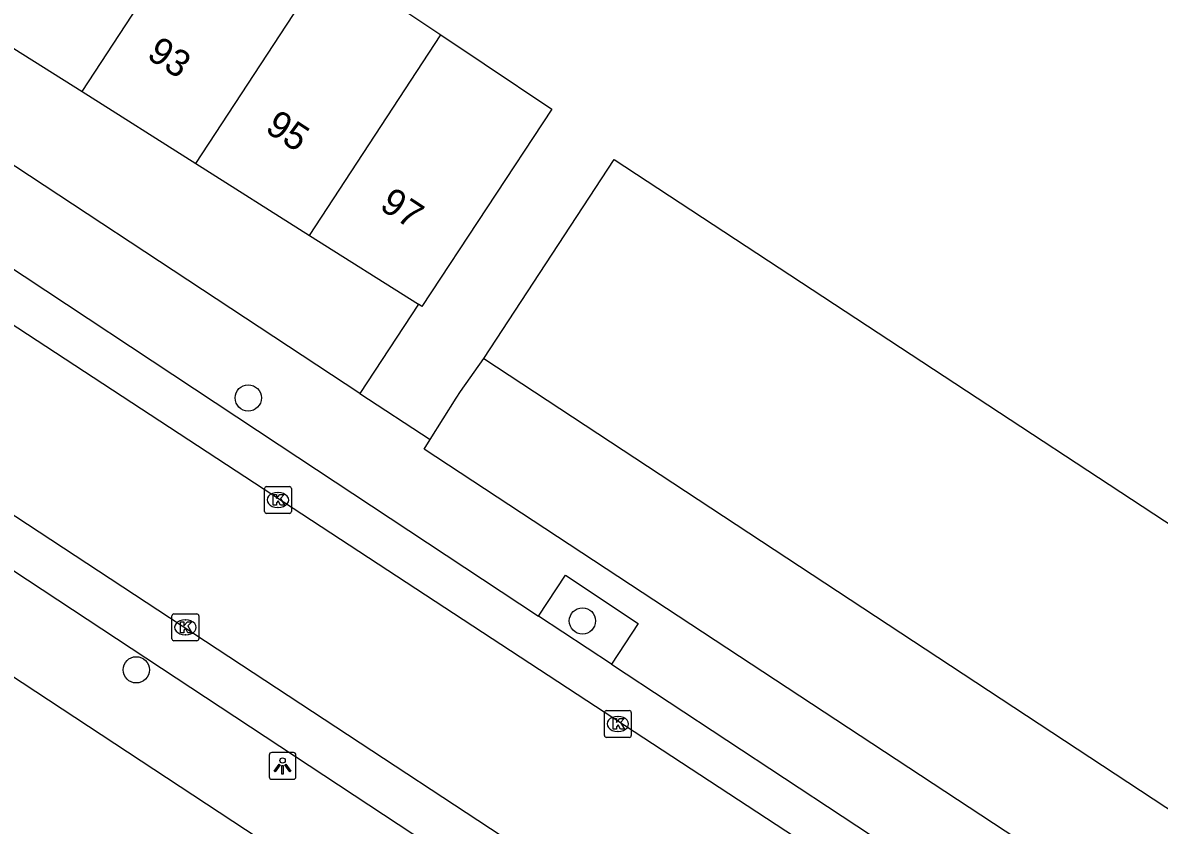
# Model space of a CAD drawing. Extents: x 159280 to 160375, y 384531 to 385872.
# Drawn here: x 160045.8 to 160088.12, y 384840.69 to 384870.57 of the extents above; entities that cross this region are included whole.
import ezdxf

# ---------------------------------------------------------------- set-up
doc = ezdxf.new("R2010")
doc.units = 0
for name, color, linetype in [('IMGEO_Boom', 7, 'Continuous'), ('IMGEO_Erf', 7, 'Continuous'), ('IMGEO_Kolk', 7, 'Continuous'), ('IMGEO_Lichtpunt', 7, 'Continuous'), ('IMGEO_Pand', 7, 'Continuous'), ('IMGEO_Pand_nummerreeks', 7, 'Continuous'), ('IMGEO_Parkeervlak_open', 7, 'Continuous'), ('IMGEO_Rijbaan_lokaal_open', 7, 'Continuous'), ('IMGEO_Voetpad_open', 7, 'Continuous')]:
    doc.layers.add(name, color=color, linetype=linetype)

msp = doc.modelspace()

# ---------------------------------------------------------------- linework, layer by layer
at = {"layer": 'IMGEO_Boom'}
for centre in [(160054.201, 384856.605), (160066.645, 384848.302), (160050.033, 384846.48)]:
    msp.add_circle(centre, 0.489, dxfattribs=at)
at = {"layer": 'IMGEO_Erf'}
msp.add_lwpolyline([(160060.538, 384860.09), (160058.356, 384856.775)], dxfattribs=at)
at = {"layer": 'IMGEO_Kolk'}
for p, q in [((160054.806, 384852.38), (160054.806, 384853.232)), ((160054.881, 384853.306), (160055.733, 384853.306)), ((160055.807, 384853.232), (160055.807, 384852.38)), ((160055.294, 384853.086), (160055.319, 384853.086)), ((160055.733, 384852.306), (160054.881, 384852.306)), ((160055.317, 384852.526), (160055.292, 384852.526)), ((160051.361, 384847.638), (160051.361, 384848.49)), ((160051.436, 384848.564), (160052.288, 384848.564)), ((160052.362, 384848.49), (160052.362, 384847.638)), ((160051.849, 384848.344), (160051.874, 384848.344)), ((160051.872, 384847.784), (160051.847, 384847.784)), ((160052.288, 384847.564), (160051.436, 384847.564)), ((160067.464, 384844.04), (160067.464, 384844.892)), ((160067.539, 384844.966), (160068.391, 384844.966)), ((160067.952, 384844.746), (160067.977, 384844.746)), ((160068.465, 384844.892), (160068.465, 384844.04)), ((160068.391, 384843.966), (160067.539, 384843.966)), ((160067.975, 384844.186), (160067.95, 384844.186))]:
    msp.add_line(p, q, dxfattribs=at)
for points in [[(160054.806, 384852.38), (160054.806, 384853.232)], [(160054.881, 384853.306), (160055.733, 384853.306)], [(160055.807, 384853.232), (160055.807, 384852.38)], [(160055.127, 384853.006), (160055.25, 384853.006), (160055.25, 384852.855), (160055.38, 384853.006), (160055.544, 384853.006), (160055.398, 384852.855), (160055.551, 384852.606), (160055.399, 384852.606), (160055.314, 384852.77), (160055.25, 384852.703), (160055.25, 384852.606), (160055.127, 384852.606), (160055.127, 384853.006)], [(160055.733, 384852.306), (160054.881, 384852.306)], [(160051.361, 384847.638), (160051.361, 384848.49)], [(160051.436, 384848.564), (160052.288, 384848.564)], [(160052.362, 384848.49), (160052.362, 384847.638)], [(160051.682, 384848.264), (160051.805, 384848.264), (160051.805, 384848.113), (160051.935, 384848.264), (160052.099, 384848.264), (160051.953, 384848.113), (160052.106, 384847.864), (160051.954, 384847.864), (160051.869, 384848.028), (160051.805, 384847.961), (160051.805, 384847.864), (160051.682, 384847.864), (160051.682, 384848.264)], [(160052.288, 384847.564), (160051.436, 384847.564)], [(160067.464, 384844.04), (160067.464, 384844.892)], [(160067.539, 384844.966), (160068.391, 384844.966)], [(160067.785, 384844.666), (160067.908, 384844.666), (160067.908, 384844.515), (160068.038, 384844.666), (160068.202, 384844.666), (160068.056, 384844.515), (160068.209, 384844.266), (160068.057, 384844.266), (160067.972, 384844.43), (160067.908, 384844.363), (160067.908, 384844.266), (160067.785, 384844.266), (160067.785, 384844.666)], [(160068.465, 384844.892), (160068.465, 384844.04)], [(160068.391, 384843.966), (160067.539, 384843.966)]]:
    msp.add_lwpolyline(points, dxfattribs=at)
for centre, start, end in [((160054.883, 384853.23), 91.552, 178.448), ((160054.883, 384853.23), 91.552, 178.448), ((160055.731, 384853.23), 1.552, 88.448), ((160055.731, 384853.23), 1.552, 88.448), ((160054.883, 384852.382), 181.552, 268.448), ((160054.883, 384852.382), 181.552, 268.448), ((160055.731, 384852.382), 271.552, 358.448), ((160055.731, 384852.382), 271.552, 358.448), ((160051.438, 384848.488), 91.552, 178.448), ((160051.438, 384848.488), 91.552, 178.448), ((160052.286, 384848.488), 1.552, 88.448), ((160052.286, 384848.488), 1.552, 88.448), ((160051.438, 384847.64), 181.552, 268.448), ((160051.438, 384847.64), 181.552, 268.448), ((160052.286, 384847.64), 271.552, 358.448), ((160052.286, 384847.64), 271.552, 358.448), ((160067.541, 384844.89), 91.552, 178.448), ((160067.541, 384844.89), 91.552, 178.448), ((160068.389, 384844.89), 1.552, 88.448), ((160068.389, 384844.89), 1.552, 88.448), ((160067.541, 384844.042), 181.552, 268.448), ((160067.541, 384844.042), 181.552, 268.448), ((160068.389, 384844.042), 271.552, 358.448), ((160068.389, 384844.042), 271.552, 358.448)]:
    msp.add_arc(centre, 0.0765, start, end, dxfattribs=at)
for centre, major_axis, ratio, start_param, end_param in [((160055.293, 384852.806), (-0.387, 0.002), 0.722429, 4.712389, 7.853982), ((160055.318, 384852.806), (-0.39, 0.002), 0.717154, 1.570796, 4.712389), ((160051.848, 384848.064), (-0.387, 0.002), 0.722429, 4.712389, 7.853982), ((160051.873, 384848.064), (-0.39, 0.002), 0.717154, 1.570796, 4.712389), ((160067.951, 384844.466), (-0.387, 0.002), 0.722429, 4.712389, 7.853982), ((160067.976, 384844.466), (-0.39, 0.002), 0.717154, 1.570796, 4.712389)]:
    msp.add_ellipse(centre, major_axis=major_axis, ratio=ratio, start_param=start_param, end_param=end_param, dxfattribs=at)
at = {"layer": 'IMGEO_Lichtpunt'}
for p, q in [((160055.884, 384843.403), (160055.076, 384843.403)), ((160055.884, 384843.403), (160055.076, 384843.403)), ((160054.982, 384843.308), (160054.982, 384842.501)), ((160054.982, 384843.308), (160054.982, 384842.501)), ((160055.978, 384842.501), (160055.978, 384843.308)), ((160055.978, 384842.501), (160055.978, 384843.308)), ((160055.076, 384842.407), (160055.884, 384842.407)), ((160055.076, 384842.407), (160055.884, 384842.407))]:
    msp.add_line(p, q, dxfattribs=at)
for points in [[(160055.356, 384842.972), (160055.395, 384842.944), (160055.207, 384842.682), (160055.169, 384842.709), (160055.356, 384842.972)], [(160055.568, 384842.944), (160055.606, 384842.971), (160055.793, 384842.709), (160055.754, 384842.681), (160055.568, 384842.944)], [(160055.458, 384842.924), (160055.505, 384842.924), (160055.505, 384842.602), (160055.458, 384842.602), (160055.458, 384842.924)]]:
    msp.add_lwpolyline(points, dxfattribs=at)
msp.add_circle((160055.481, 384843.106), 0.0994, dxfattribs=at)
for centre, start, end in [((160055.076, 384843.308), 90, 180), ((160055.076, 384843.308), 90, 180), ((160055.884, 384843.308), 0, 90), ((160055.884, 384843.308), 0, 90), ((160055.076, 384842.501), 180, 270), ((160055.076, 384842.501), 180, 270), ((160055.884, 384842.501), 270, 0), ((160055.884, 384842.501), 270, 360)]:
    msp.add_arc(centre, 0.0946, start, end, dxfattribs=at)
at = {"layer": 'IMGEO_Pand'}
for points in [[(160048.013, 384868.009), (160058.956, 384884.715)], [(160052.247, 384865.332), (160057.096, 384872.735)], [(160057.096, 384872.735), (160057.2, 384872.894), (160059.366, 384871.475), (160061.377, 384870.127)], [(160042.15, 384871.716), (160048.013, 384868.009)], [(160056.482, 384862.654), (160061.377, 384870.127)], [(160061.377, 384870.127), (160062.989, 384869.047), (160065.505, 384867.361), (160060.669, 384860.007), (160060.538, 384860.09)], [(160048.013, 384868.009), (160052.247, 384865.332)], [(160062.968, 384858.071), (160067.831, 384865.477), (160100.599, 384843.961)], [(160052.247, 384865.332), (160056.482, 384862.654)], [(160056.482, 384862.654), (160060.538, 384860.09)], [(160062.968, 384858.071), (160095.406, 384836.742)]]:
    msp.add_lwpolyline(points, dxfattribs=at)
at = {"layer": 'IMGEO_Parkeervlak_open'}
msp.add_lwpolyline([(160067.731, 384846.686), (160065.005, 384848.482)], dxfattribs=at)
at = {"layer": 'IMGEO_Rijbaan_lokaal_open'}
for points in [[(160039.958, 384862.912), (160088.672, 384831.016)], [(160084.413, 384826.629), (160036.704, 384857.988)]]:
    msp.add_lwpolyline(points, dxfattribs=at)
at = {"layer": 'IMGEO_Voetpad_open'}
for points in [[(160058.356, 384856.775), (160040.184, 384868.735)], [(160039.416, 384863.268), (160039.584, 384863.182), (160039.759, 384863.11), (160039.94, 384863.055), (160040.125, 384863.016), (160040.312, 384862.994), (160040.501, 384862.989), (160040.69, 384863.001), (160040.877, 384863.029), (160040.946, 384863.044), (160041.921, 384863.349), (160042.018, 384863.364), (160042.117, 384863.371), (160042.217, 384863.369), (160042.316, 384863.358), (160042.413, 384863.338), (160042.509, 384863.31), (160042.601, 384863.273), (160042.69, 384863.228), (160055.349, 384854.863), (160065.005, 384848.482)], [(160060.969, 384855.055), (160061.94, 384856.593), (160062.105, 384856.844), (160062.968, 384858.071)], [(160058.356, 384856.775), (160060.969, 384855.055)], [(160031.613, 384855.334), (160081.482, 384822.515)], [(160081.307, 384826.532), (160037.709, 384855.267)], [(160095.406, 384836.742), (160094.43, 384835.23), (160093.215, 384833.349), (160060.746, 384854.701), (160060.969, 384855.055)], [(160065.005, 384848.482), (160066.018, 384850.011), (160068.724, 384848.201), (160067.731, 384846.686)], [(160067.731, 384846.686), (160082.763, 384836.792)]]:
    msp.add_lwpolyline(points, dxfattribs=at)

# ---------------------------------------------------------------- texts
at = {"layer": 'IMGEO_Pand_nummerreeks'}
for s, p in [('93', (160050.379, 384869.282)), ('95', (160054.786, 384866.546)), ('97', (160059.046, 384863.662))]:
    msp.add_text(s, height=1, rotation=326.7742, dxfattribs=at).set_placement(p)

doc.saveas('drawing.dxf')
